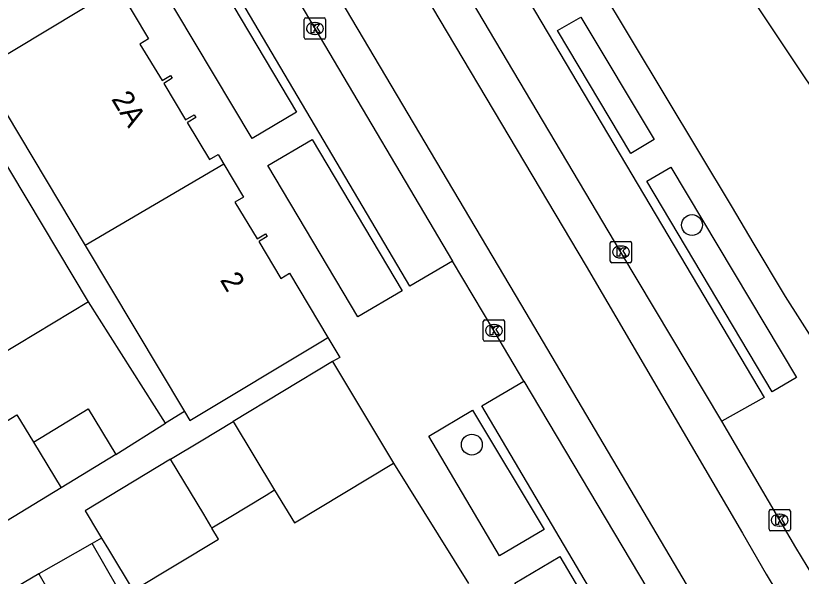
# Model space of a CAD drawing. Extents: x 161771 to 163125, y 382479 to 383177.
# Drawn here: x 162306.62 to 162343.46, y 382884.07 to 382910.34 of the extents above; entities that cross this region are included whole.
import ezdxf

# ---------------------------------------------------------------- set-up
doc = ezdxf.new("R2010")
doc.units = 0
for name, color, linetype in [('IMGEO_Boom', 7, 'Continuous'), ('IMGEO_Kolk', 7, 'Continuous'), ('IMGEO_Pand', 7, 'Continuous'), ('IMGEO_Pand_nummerreeks', 7, 'Continuous'), ('IMGEO_Rijbaan_lokaal_gesloten', 7, 'Continuous'), ('IMGEO_Voetpad_open', 7, 'Continuous')]:
    doc.layers.add(name, color=color, linetype=linetype)

msp = doc.modelspace()

# ---------------------------------------------------------------- linework, layer by layer
at = {"layer": 'IMGEO_Boom'}
for centre in [(162338.332, 382900.53), (162328.009, 382890.24)]:
    msp.add_circle(centre, 0.489, dxfattribs=at)
at = {"layer": 'IMGEO_Kolk'}
for p, q in [((162320.152, 382909.314), (162320.152, 382910.166)), ((162320.227, 382910.24), (162321.079, 382910.24)), ((162321.153, 382910.166), (162321.153, 382909.314)), ((162320.64, 382910.02), (162320.665, 382910.02)), ((162320.663, 382909.46), (162320.638, 382909.46)), ((162321.079, 382909.24), (162320.227, 382909.24)), ((162334.501, 382898.84), (162334.501, 382899.692)), ((162334.576, 382899.766), (162335.428, 382899.766)), ((162334.989, 382899.546), (162335.014, 382899.546)), ((162335.502, 382899.692), (162335.502, 382898.84)), ((162335.428, 382898.766), (162334.576, 382898.766)), ((162335.012, 382898.986), (162334.987, 382898.986)), ((162328.547, 382895.161), (162328.547, 382896.013)), ((162328.622, 382896.087), (162329.474, 382896.087)), ((162329.035, 382895.867), (162329.06, 382895.867)), ((162329.548, 382896.013), (162329.548, 382895.161)), ((162329.474, 382895.087), (162328.622, 382895.087)), ((162329.058, 382895.307), (162329.033, 382895.307)), ((162341.943, 382886.273), (162341.943, 382887.125)), ((162342.018, 382887.199), (162342.87, 382887.199)), ((162342.431, 382886.979), (162342.456, 382886.979)), ((162342.944, 382887.125), (162342.944, 382886.273)), ((162342.454, 382886.419), (162342.429, 382886.419)), ((162342.87, 382886.199), (162342.018, 382886.199))]:
    msp.add_line(p, q, dxfattribs=at)
for points in [[(162320.152, 382909.314), (162320.152, 382910.166)], [(162320.227, 382910.24), (162321.079, 382910.24)], [(162321.153, 382910.166), (162321.153, 382909.314)], [(162320.473, 382909.94), (162320.596, 382909.94), (162320.596, 382909.789), (162320.726, 382909.94), (162320.89, 382909.94), (162320.744, 382909.789), (162320.897, 382909.54), (162320.745, 382909.54), (162320.66, 382909.704), (162320.596, 382909.637), (162320.596, 382909.54), (162320.473, 382909.54), (162320.473, 382909.94)], [(162321.079, 382909.24), (162320.227, 382909.24)], [(162334.501, 382898.84), (162334.501, 382899.692)], [(162334.576, 382899.766), (162335.428, 382899.766)], [(162334.822, 382899.466), (162334.945, 382899.466), (162334.945, 382899.315), (162335.075, 382899.466), (162335.239, 382899.466), (162335.093, 382899.315), (162335.246, 382899.066), (162335.094, 382899.066), (162335.009, 382899.23), (162334.945, 382899.163), (162334.945, 382899.066), (162334.822, 382899.066), (162334.822, 382899.466)], [(162335.502, 382899.692), (162335.502, 382898.84)], [(162335.428, 382898.766), (162334.576, 382898.766)], [(162328.547, 382895.161), (162328.547, 382896.013)], [(162328.622, 382896.087), (162329.474, 382896.087)], [(162328.868, 382895.787), (162328.991, 382895.787), (162328.991, 382895.636), (162329.121, 382895.787), (162329.285, 382895.787), (162329.139, 382895.636), (162329.292, 382895.387), (162329.14, 382895.387), (162329.055, 382895.551), (162328.991, 382895.484), (162328.991, 382895.387), (162328.868, 382895.387), (162328.868, 382895.787)], [(162329.548, 382896.013), (162329.548, 382895.161)], [(162329.474, 382895.087), (162328.622, 382895.087)], [(162341.943, 382886.273), (162341.943, 382887.125)], [(162342.018, 382887.199), (162342.87, 382887.199)], [(162342.944, 382887.125), (162342.944, 382886.273)], [(162342.264, 382886.899), (162342.387, 382886.899), (162342.387, 382886.748), (162342.517, 382886.899), (162342.681, 382886.899), (162342.535, 382886.748), (162342.688, 382886.499), (162342.536, 382886.499), (162342.451, 382886.663), (162342.387, 382886.596), (162342.387, 382886.499), (162342.264, 382886.499), (162342.264, 382886.899)], [(162342.87, 382886.199), (162342.018, 382886.199)]]:
    msp.add_lwpolyline(points, dxfattribs=at)
for centre, start, end in [((162320.229, 382910.164), 91.552, 178.448), ((162320.229, 382910.164), 91.552, 178.448), ((162321.077, 382910.164), 1.552, 88.448), ((162321.077, 382910.164), 1.552, 88.448), ((162320.229, 382909.316), 181.552, 268.448), ((162320.229, 382909.316), 181.552, 268.448), ((162321.077, 382909.316), 271.552, 358.448), ((162321.077, 382909.316), 271.552, 358.448), ((162334.578, 382899.69), 91.552, 178.448), ((162334.578, 382899.69), 91.552, 178.448), ((162335.426, 382899.69), 1.552, 88.448), ((162335.426, 382899.69), 1.552, 88.448), ((162334.578, 382898.842), 181.552, 268.448), ((162334.578, 382898.842), 181.552, 268.448), ((162335.426, 382898.842), 271.552, 358.448), ((162335.426, 382898.842), 271.552, 358.448), ((162328.624, 382896.011), 91.552, 178.448), ((162328.624, 382896.011), 91.552, 178.448), ((162329.472, 382896.011), 1.552, 88.448), ((162329.472, 382896.011), 1.552, 88.448), ((162328.624, 382895.163), 181.552, 268.448), ((162328.624, 382895.163), 181.552, 268.448), ((162329.472, 382895.163), 271.552, 358.448), ((162329.472, 382895.163), 271.552, 358.448), ((162342.02, 382887.123), 91.552, 178.448), ((162342.02, 382887.123), 91.552, 178.448), ((162342.868, 382887.123), 1.552, 88.448), ((162342.868, 382887.123), 1.552, 88.448), ((162342.02, 382886.275), 181.552, 268.448), ((162342.02, 382886.275), 181.552, 268.448), ((162342.868, 382886.275), 271.552, 358.448), ((162342.868, 382886.275), 271.552, 358.448)]:
    msp.add_arc(centre, 0.0765, start, end, dxfattribs=at)
for centre, major_axis, ratio, start_param, end_param in [((162320.639, 382909.74), (-0.387, 0.002), 0.722429, 4.712389, 7.853982), ((162320.664, 382909.74), (-0.39, 0.002), 0.717154, 1.570796, 4.712389), ((162334.988, 382899.266), (-0.387, 0.002), 0.722429, 4.712389, 7.853982), ((162335.013, 382899.266), (-0.39, 0.002), 0.717154, 1.570796, 4.712389), ((162329.034, 382895.587), (-0.387, 0.002), 0.722429, 4.712389, 7.853982), ((162329.059, 382895.587), (-0.39, 0.002), 0.717154, 1.570796, 4.712389), ((162342.43, 382886.699), (-0.387, 0.002), 0.722429, 4.712389, 7.853982), ((162342.455, 382886.699), (-0.39, 0.002), 0.717154, 1.570796, 4.712389)]:
    msp.add_ellipse(centre, major_axis=major_axis, ratio=ratio, start_param=start_param, end_param=end_param, dxfattribs=at)
at = {"layer": 'IMGEO_Pand'}
for points in [[(162364.461, 382932.073), (162377.173, 382940.548), (162388.545, 382923.491), (162376.122, 382915.209), (162352.869, 382899.707), (162350.053, 382897.83), (162348.801, 382899.707), (162338.688, 382914.864), (162338.501, 382915.18)], [(162311.259, 382911.584), (162311.417, 382911.679), (162312.85, 382909.25), (162312.445, 382909.011), (162313.484, 382907.297), (162313.887, 382907.539), (162313.964, 382907.411), (162313.561, 382907.169), (162314.591, 382905.458), (162314.994, 382905.7), (162315.071, 382905.571), (162314.709, 382905.354), (162314.668, 382905.329), (162315.707, 382903.599), (162316.111, 382903.84), (162316.388, 382903.376)], [(162304.955, 382907.787), (162311.259, 382911.584)], [(162304.955, 382907.787), (162309.876, 382899.571)], [(162310.036, 382896.928), (162304.229, 382906.634)], [(162316.388, 382903.376), (162309.876, 382899.571)], [(162316.388, 382903.376), (162317.305, 382901.843), (162316.902, 382901.601), (162317.939, 382899.883), (162318.342, 382900.125), (162318.419, 382899.996), (162318.053, 382899.776), (162318.016, 382899.754), (162319.055, 382898.027), (162319.458, 382898.268), (162321.256, 382895.257)], [(162309.876, 382899.571), (162314.534, 382891.795)], [(162310.036, 382896.928), (162305.058, 382893.926), (162303.819, 382895.981)], [(162314.534, 382891.795), (162314.792, 382891.364), (162321.008, 382895.108), (162321.256, 382895.257)], [(162321.477, 382894.129), (162316.823, 382891.326)], [(162321.477, 382894.129), (162324.342, 382889.373)], [(162307.451, 382890.353), (162310.02, 382891.916), (162311.321, 382889.778)], [(162306.196, 382886.659), (162304.114, 382890.081), (162306.67, 382891.636), (162307.451, 382890.353)], [(162313.883, 382889.555), (162315.32, 382890.421), (162316.823, 382891.326)], [(162316.823, 382891.326), (162318.764, 382888.103)], [(162307.451, 382890.353), (162308.752, 382888.215)], [(162311.321, 382889.778), (162308.752, 382888.215)], [(162313.883, 382889.555), (162309.876, 382887.141), (162310.506, 382886.096), (162310.647, 382885.862)], [(162315.824, 382886.333), (162315.772, 382886.418), (162315.437, 382886.975), (162313.883, 382889.555)], [(162318.764, 382888.103), (162319.688, 382886.569), (162324.342, 382889.373)], [(162308.752, 382888.215), (162306.196, 382886.659)], [(162318.764, 382888.103), (162318.361, 382887.861), (162316.625, 382886.815), (162315.824, 382886.333)], [(162310.647, 382885.862), (162310.968, 382885.329), (162312.129, 382883.402), (162316.135, 382885.815), (162315.824, 382886.333)], [(162310.213, 382885.615), (162307.715, 382884.189)], [(162307.715, 382884.189), (162308.933, 382882.056), (162311.431, 382883.482), (162310.213, 382885.615)]]:
    msp.add_lwpolyline(points, dxfattribs=at)
at = {"layer": 'IMGEO_Rijbaan_lokaal_gesloten'}
for points in [[(162339.793, 382880.803), (162338.934, 382882.25), (162330.304, 382896.843), (162314.204, 382923.986), (162277.114, 382986.385), (162258.27, 383017.942), (162252.687, 383027.32)], [(162275.079, 382996.8), (162306.687, 382943.516), (162309.554, 382938.696), (162322.883, 382916.238), (162333.368, 382898.598), (162340.693, 382886.098), (162341.807, 382884.166)], [(162339.727, 382891.336), (162335.002, 382899.266), (162326.603, 382913.414), (162324.516, 382916.948)], [(162317.99, 382914.237), (162320.653, 382909.74), (162327.107, 382898.845)], [(162330.45, 382893.21), (162329.048, 382895.587), (162327.107, 382898.845)], [(162330.45, 382893.21), (162336.215, 382883.528), (162338.393, 382879.852)], [(162344.002, 382884.116), (162343.193, 382885.422), (162339.727, 382891.336)]]:
    msp.add_lwpolyline(points, dxfattribs=at)
msp.add_arc((162363.558, 382897.462), 25.493, 211.4368, 227.6457, dxfattribs=at)
at = {"layer": 'IMGEO_Voetpad_open'}
for points in [[(162304.602, 382962.221), (162323.715, 382930.187), (162324.058, 382929.531), (162333.904, 382911.866), (162340.209, 382901.345), (162341.191, 382899.707), (162342.707, 382897.177), (162347.841, 382889.118), (162350.419, 382884.987)], [(162324.516, 382916.948), (162326.472, 382918.127), (162341.708, 382892.457), (162339.727, 382891.336)], [(162327.107, 382898.845), (162325.106, 382897.667), (162316.009, 382913.063), (162317.13, 382913.727)], [(162313.228, 382912.103), (162315.328, 382913.312), (162319.791, 382905.818), (162317.702, 382904.584), (162313.228, 382912.103)], [(162335.468, 382903.877), (162332.026, 382909.647), (162333.122, 382910.269), (162336.56, 382904.535), (162335.468, 382903.877)], [(162320.527, 382904.544), (162324.75, 382897.446), (162322.665, 382896.232), (162318.449, 382903.314), (162320.527, 382904.544)], [(162336.212, 382902.585), (162337.338, 382903.237), (162343.227, 382893.391), (162342.088, 382892.713), (162336.212, 382902.585)], [(162313.652, 382891.241), (162310.036, 382896.928)], [(162321.256, 382895.257), (162321.819, 382894.324), (162321.477, 382894.129)], [(162340.269, 382876.989), (162338.126, 382875.73), (162328.48, 382892.052), (162330.45, 382893.21)], [(162314.534, 382891.795), (162313.652, 382891.241)], [(162328.034, 382891.856), (162331.402, 382886.259), (162329.311, 382885.035), (162325.987, 382890.634), (162328.034, 382891.856)], [(162311.321, 382889.778), (162313.652, 382891.241)], [(162324.342, 382889.373), (162327.846, 382883.731)], [(162310.647, 382885.862), (162310.213, 382885.615)], [(162332.133, 382884.998), (162337.722, 382875.511), (162335.725, 382874.269), (162330.03, 382883.755), (162332.133, 382884.998)], [(162307.715, 382884.189), (162291.445, 382874.578)]]:
    msp.add_lwpolyline(points, dxfattribs=at)

# ---------------------------------------------------------------- texts
at = {"layer": 'IMGEO_Pand_nummerreeks'}
for s, rotation, p in [('2A', 301.0255, (162311.085, 382906.438)), ('2', 300.8364, (162316.18, 382897.959))]:
    msp.add_text(s, height=1, rotation=rotation, dxfattribs=at).set_placement(p)

doc.saveas('drawing.dxf')
